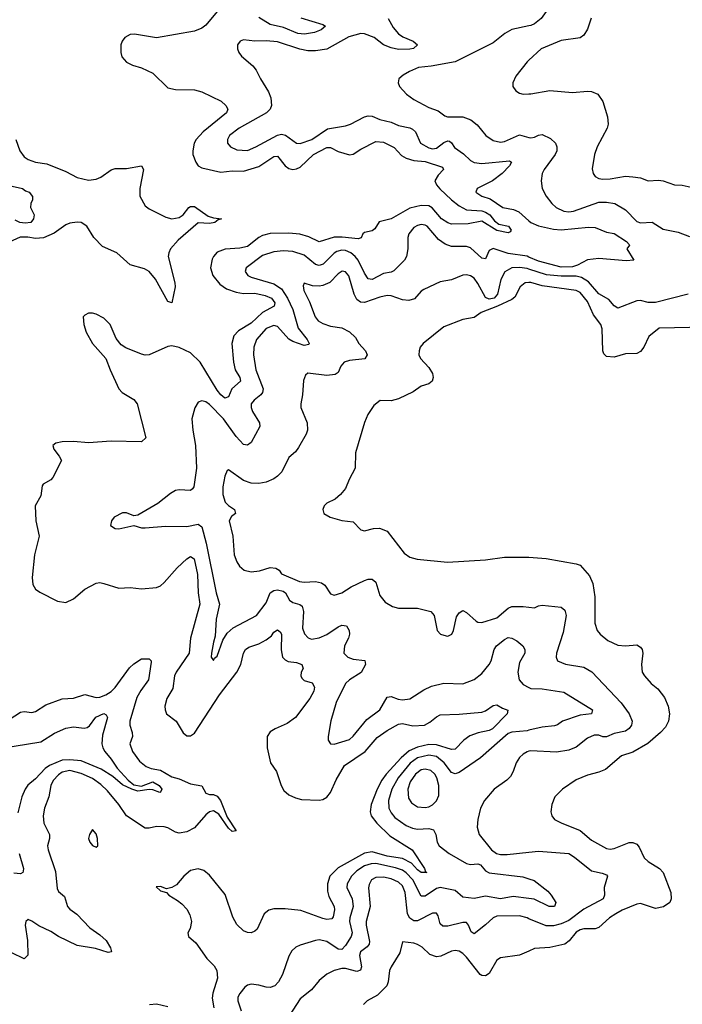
# Model space of a CAD drawing. Header units: inches. Extents: x 1245430 to 1420861, y 606325 to 671315.
# Tile 271 of 319: x 1397306 to 1400811, y 610552 to 615763. Entities that reach past the tile are written whole.
import ezdxf

# ---------------------------------------------------------------- set-up
doc = ezdxf.new("R2010")
doc.units = ezdxf.units.IN
doc.header["$MEASUREMENT"] = 0
doc.layers.add('B3691', color=7, linetype='Continuous')
doc.layers.add('B4601', color=7, linetype='Continuous')

msp = doc.modelspace()

# ---------------------------------------------------------------- linework, layer by layer
at = {"layer": 'B3691', "color": 5}
for points, elevation in [([(1398350, 615806), (1398290, 615733.7), (1398270, 615719.3), (1398230, 615703.1), (1398030, 615667.2), (1397913, 615687), (1397890, 615684.5), (1397862, 615670), (1397847.2, 615650), (1397841.1, 615630), (1397841.1, 615590), (1397846.4, 615566.4), (1397870, 615538), (1397902.6, 615522.6), (1397950, 615508.5), (1398010, 615479.6), (1398090, 615403.1), (1398130, 615393.4), (1398230, 615391.5), (1398270, 615380.8), (1398372.1, 615332.1), (1398397, 615310), (1398407.2, 615290), (1398399.6, 615270), (1398276.1, 615170), (1398239.8, 615130), (1398228.1, 615110), (1398220.8, 615070), (1398222.1, 615050), (1398236.6, 615010), (1398250, 614990.2), (1398270, 614979.8), (1398370, 614956.9), (1398430, 614963.8), (1398490, 614962.2), (1398570, 614986.7), (1398650, 615039.8), (1398670, 615040.9), (1398710, 614989.4), (1398730, 614975.1), (1398750.8, 614970.8), (1398770, 614973.3), (1398790, 614982.9), (1398860.7, 615050), (1398930, 615087.2), (1398950, 615087.8), (1398990, 615066.5), (1399050, 615047.8), (1399070, 615052.1), (1399110, 615078.4), (1399190, 615118.2), (1399230, 615115.9), (1399286.1, 615086.1), (1399325.4, 615045.4), (1399350, 615030.7), (1399390, 615018.4), (1399450, 615012.9), (1399542, 614982), (1399547, 614970), (1399518.9, 614941.1), (1399502.4, 614910), (1399510.1, 614890), (1399528, 614868), (1399589.4, 614809.4), (1399630, 614777.8), (1399670, 614757.8), (1399750, 614751.3), (1399770, 614745.4), (1399792.6, 614730), (1399817.9, 614697.9), (1399840.5, 614680.5), (1399890.8, 614670.8), (1399905.5, 614650), (1399899.9, 614640.1), (1399890, 614634.5), (1399830, 614647.7), (1399750, 614697.1), (1399677.8, 614682.2), (1399590, 614681.8), (1399570, 614687.9), (1399537.1, 614710), (1399488.1, 614768.1), (1399470, 614778.2), (1399430, 614780.5), (1399370, 614766.1), (1399270, 614708.6), (1399206.8, 614693.2), (1399184, 614656), (1399170, 614646.2), (1399130, 614637.4), (1399121.3, 614630), (1399111.4, 614608.6), (1399096.8, 614603.2), (1399012.1, 614612.1), (1398970, 614611.6), (1398890, 614587.2), (1398834.7, 614614.7), (1398788.3, 614628.3), (1398730, 614634.1), (1398630, 614631.9), (1398590, 614620.9), (1398570, 614610.4), (1398510, 614562.2), (1398470, 614553.6), (1398391.8, 614548.2), (1398350, 614532.5), (1398330, 614510.8), (1398323.7, 614496.3), (1398315.7, 614450), (1398326.7, 614410), (1398364.2, 614364.2), (1398399.7, 614339.7), (1398450, 614321), (1398490, 614314.4), (1398550, 614316.7), (1398603.9, 614303.9), (1398637, 614290), (1398654.6, 614265.4), (1398652.5, 614247.5), (1398590, 614214.2), (1398530, 614157.3), (1398463.2, 614116.8), (1398438.3, 614090), (1398428.6, 614050), (1398435.9, 613950), (1398446.3, 613910), (1398469.5, 613870), (1398473.1, 613850), (1398428.2, 613810), (1398410, 613767.3), (1398390, 613760.7), (1398370, 613777), (1398350, 613802.7), (1398261.1, 613950), (1398210, 613999.9), (1398150, 614029), (1398110, 614037.6), (1398090, 614033.7), (1397990.2, 613989.8), (1397970, 613988.4), (1397950, 613993.7), (1397867.4, 614027.4), (1397842.2, 614042.2), (1397815.8, 614075.8), (1397783.6, 614150), (1397750, 614183.6), (1397710, 614205.6), (1397690, 614209.6), (1397670, 614209.5), (1397650, 614199.3), (1397642, 614190), (1397644.4, 614150), (1397657.1, 614110), (1397690.5, 614050), (1397762, 613970), (1397783.8, 613910), (1397830.6, 613810), (1397847.7, 613790), (1397910, 613753.4), (1397926.4, 613730), (1397972, 613550), (1397950, 613529.7), (1397790, 613533.1), (1397670, 613523.1), (1397590, 613531.1), (1397530.4, 613529.6), (1397497.5, 613522.5), (1397481, 613510), (1397485.5, 613490), (1397513.9, 613453.9), (1397526, 613430), (1397480.6, 613339.4), (1397470, 613327.3), (1397430, 613305.1), (1397424.1, 613295.9), (1397416.9, 613243.1), (1397387.2, 613190), (1397391.1, 613110), (1397409, 613030), (1397383.2, 612930), (1397371.6, 612810), (1397374.3, 612774.3), (1397388.9, 612748.9), (1397412.5, 612732.5), (1397504.7, 612684.7), (1397550, 612678.9), (1397590, 612698), (1397650.7, 612749.3), (1397710, 612780.9), (1397730, 612783.6), (1397750, 612779.6), (1397830, 612754.9), (1397890, 612758.3), (1397950.3, 612750.2), (1398030, 612757.6), (1398050, 612766.5), (1398070, 612783.6), (1398138.5, 612861.5), (1398190, 612909.4), (1398210, 612922.2), (1398228.8, 612908.8), (1398246.2, 612826.2), (1398250.1, 612730), (1398259, 612670), (1398209.2, 612490), (1398202.8, 612410), (1398133.9, 612310), (1398125.1, 612290), (1398116.1, 612223.9), (1398083.9, 612170), (1398074, 612130), (1398075.1, 612110), (1398082.5, 612090), (1398132.8, 612050), (1398170, 611988.7), (1398190, 611973.1), (1398210, 611973.1), (1398230, 611987.2), (1398362.8, 612190), (1398454, 612310), (1398475.3, 612350), (1398489.9, 612410), (1398500.6, 612430), (1398517.3, 612442.7), (1398570, 612460.5), (1398610, 612480.5), (1398637.2, 612502.8), (1398650, 612522.3), (1398670, 612534.4), (1398683.8, 612523.8), (1398690.6, 612510.6), (1398688.2, 612428.2), (1398695.3, 612390), (1398710, 612374.2), (1398726.5, 612366.5), (1398770, 612360.8), (1398798.4, 612350), (1398805.3, 612330), (1398793.8, 612310), (1398792.8, 612290), (1398798.6, 612278.6), (1398810, 612266), (1398853.1, 612253.1), (1398865.3, 612230), (1398861.1, 612210), (1398840.2, 612170), (1398765.4, 612070), (1398721.4, 612038.6), (1398656.5, 612010), (1398630, 611993.3), (1398614.7, 611970), (1398614.2, 611910), (1398633.2, 611830), (1398664, 611784), (1398689.5, 611709.5), (1398703.7, 611683.7), (1398730, 611660.2), (1398764.6, 611644.6), (1398796, 611636), (1398890, 611632.8), (1398910, 611636), (1398930, 611648.6), (1398950, 611672.7), (1398980.2, 611739.8), (1399023.6, 611816.4), (1399133.3, 611890), (1399195.9, 611964.1), (1399250, 612001.6), (1399310, 612033.6), (1399330, 612038.2), (1399385.6, 612025.6), (1399446.6, 612030), (1399475.6, 612044.4), (1399510, 612073.7), (1399530, 612083.8), (1399630, 612087.3), (1399750, 612098.5), (1399770, 612104.4), (1399810, 612133.6), (1399830, 612137.4), (1399859.2, 612119.2), (1399888, 612108), (1399885.3, 612090), (1399806.1, 612010), (1399790, 612000.9), (1399730.8, 611989.2), (1399687.1, 611972.9), (1399655.8, 611950), (1399610, 611902.2), (1399590, 611900.2), (1399510, 611925.2), (1399470, 611926.7), (1399410, 611913.3), (1399366.7, 611893.3), (1399323.1, 611856.9), (1399244.1, 611770), (1399221.6, 611738.4), (1399196.1, 611690), (1399164.6, 611610), (1399160.1, 611570), (1399164.4, 611550), (1399194.7, 611510), (1399264.1, 611444.1), (1399382, 611370), (1399446.5, 611270), (1399453.1, 611253.1), (1399458.8, 611250), (1399430, 611248.7), (1399410, 611263.2), (1399377.9, 611297.9), (1399330, 611323.4), (1399250, 611336.6), (1399170, 611358.9), (1399130, 611352.2), (1398990, 611274.1), (1398946, 611230), (1398933.9, 611190), (1398934.1, 611150), (1398941.7, 611121.7), (1398970.1, 611070.1), (1398971, 611051), (1398964.7, 611015.3), (1398956.1, 611003.9), (1398930, 611000.4), (1398910, 611005.4), (1398792.7, 611047.3), (1398710, 611057.8), (1398650, 611057.3), (1398624.2, 611050), (1398598.6, 611030), (1398561.3, 610950), (1398550, 610938), (1398530, 610929.8), (1398510, 610930.9), (1398490, 610940.4), (1398453.7, 610973.7), (1398433.7, 611013.7), (1398392, 611132), (1398310, 611234.5), (1398279.5, 611259.5), (1398250, 611269), (1398210, 611260.2), (1398173.8, 611230), (1398135.9, 611184.1), (1398110, 611169.3), (1398083.1, 611163.1), (1398050, 611176), (1398027.3, 611172.7), (1398050, 611152), (1398083, 611143), (1398094.8, 611130), (1398141, 611101), (1398163.7, 611083.7), (1398190, 611054.4), (1398205.2, 611025.2), (1398214, 610990), (1398207.9, 610952.1), (1398195.5, 610930), (1398199.1, 610910), (1398237.1, 610877.1), (1398294.9, 610794.9), (1398334.8, 610754.8), (1398348.2, 610730), (1398351.3, 610690), (1398326.8, 610610), (1398324.6, 610584.6), (1398332.7, 610532.7)], 720), ([(1399255.6, 615770), (1399281.3, 615721.3), (1399309.3, 615689.3), (1399332, 615672), (1399387.3, 615650), (1399410.5, 615630), (1399388.9, 615611.1), (1399370, 615607.3), (1399310, 615606.4), (1399270, 615613.7), (1399231.1, 615630), (1399181.7, 615670), (1399130, 615689), (1399110.3, 615690.3), (1399047.2, 615672.8), (1398930, 615608.2), (1398870, 615598), (1398830, 615598.6), (1398787, 615607), (1398670, 615646.2), (1398609.1, 615650.9), (1398550, 615649.6), (1398490, 615656.2), (1398471.3, 615650), (1398457.3, 615630), (1398457.3, 615610), (1398464.9, 615590), (1398478.8, 615570), (1398539.6, 615519.6), (1398556.7, 615496.7), (1398579.5, 615450), (1398622, 615382), (1398633.8, 615350), (1398638.6, 615310), (1398631, 615289), (1398612, 615270), (1398466.7, 615190), (1398415.9, 615150), (1398404.7, 615130), (1398405.5, 615110), (1398421.1, 615090), (1398454.6, 615074.6), (1398510, 615071.6), (1398555.1, 615090), (1398670, 615152.1), (1398690, 615157.7), (1398712.2, 615152.2), (1398770, 615110.2), (1398790, 615108.1), (1398851.7, 615130), (1398934.4, 615185.6), (1399030, 615201.2), (1399056.2, 615210), (1399130, 615248.4), (1399150, 615254.5), (1399170, 615252), (1399210, 615235), (1399270, 615221.3), (1399310, 615203), (1399370, 615191.9), (1399384.5, 615184.5), (1399399.5, 615170), (1399426.2, 615110), (1399470, 615085), (1399490, 615079.9), (1399510, 615082.6), (1399550, 615113.1), (1399570, 615123), (1399579.8, 615119.8), (1399590, 615112), (1399606.3, 615086.3), (1399654, 615054), (1399690, 615017.6), (1399710, 615007), (1399750, 615002.5), (1399896.9, 615016.9), (1399908, 615010), (1399896.9, 614990), (1399857.3, 614950), (1399807.2, 614910), (1399726.5, 614870), (1399718.9, 614850), (1399750.4, 614830), (1399794.7, 614814.7), (1399862, 614770), (1399918.4, 614758.4), (1399946.5, 614746.5), (1400000, 614699)], 740), ([(1398793.5, 615773.5), (1398910, 615738), (1398923, 615730), (1398900.4, 615710), (1398864.8, 615695.2), (1398812.7, 615687.3), (1398777.6, 615690), (1398702, 615722), (1398630, 615737.6), (1398570, 615775.2)], 720), ([(1400000, 615730.7), (1399909.1, 615710.9), (1399872.5, 615690), (1399810, 615640.7), (1399610, 615541.2), (1399483, 615517), (1399416, 615510), (1399368, 615490), (1399334, 615470), (1399310.7, 615450), (1399307.3, 615430), (1399315.5, 615410), (1399352.7, 615370), (1399390, 615340.9), (1399470, 615298.3), (1399520.3, 615280.2), (1399554.4, 615254.4), (1399569, 615249), (1399650, 615249.5), (1399692.7, 615232.7), (1399726.3, 615206.3), (1399772.2, 615150), (1399810, 615123.8), (1399850, 615115.8), (1399870, 615119), (1399950, 615154.4), (1400000, 615140.3)], 760), ([(1400000, 615549), (1399990, 615539.6), (1399930, 615463.7), (1399914, 615430), (1399914.4, 615410), (1399930, 615386.7), (1399950, 615374), (1399970, 615369.1), (1400000, 615371)], 780), ([(1397284.4, 615130), (1397306.4, 615070), (1397330, 615038), (1397350, 615022.6), (1397390, 615008.9), (1397450, 615000.3), (1397550, 614959.8), (1397610, 614927.5), (1397670, 614914.5), (1397710, 614918.5), (1397734.5, 614930), (1397790, 614968.2), (1397810, 614974.9), (1397870, 614975), (1397950.2, 614990.2), (1397960.3, 614970), (1397940.6, 614870), (1397940.5, 614830), (1397970, 614777.7), (1397990, 614762), (1398078.9, 614718.9), (1398110, 614709.5), (1398150, 614716.6), (1398170, 614731), (1398200.8, 614770), (1398210, 614775.1), (1398230, 614774.2), (1398303.5, 614723.5), (1398330, 614714.7), (1398374, 614710), (1398355.2, 614704.8), (1398338.8, 614690), (1398310, 614684.9), (1398250, 614688.8), (1398143.9, 614596.1), (1398104, 614550), (1398094, 614530), (1398091.7, 614510), (1398126.5, 614370), (1398127.9, 614350), (1398110, 614264.2), (1398090, 614272.3), (1398023.5, 614390), (1397990.2, 614430.2), (1397965.1, 614445.1), (1397890, 614466.1), (1397819.4, 614530), (1397743.3, 614563.3), (1397697.7, 614610), (1397660.5, 614670), (1397630, 614689.3), (1397610, 614692.3), (1397570, 614686.9), (1397550, 614678.1), (1397487.3, 614632.7), (1397431.3, 614608.7), (1397390, 614604.6), (1397348, 614612), (1397307.9, 614612.1), (1397250, 614585.4)], 680), ([(1397250, 614886), (1397320.7, 614870), (1397337, 614857), (1397356, 614850), (1397372.7, 614827.3), (1397374, 614810), (1397364.7, 614790), (1397362, 614770), (1397382, 614730), (1397378, 614710), (1397364.7, 614690), (1397333.8, 614686.2), (1397306, 614690), (1397282.3, 614702.3)], 660), ([(1400000, 614506.8), (1399990, 614511.3), (1399890, 614526.3), (1399810, 614551.7), (1399790, 614541.1), (1399770, 614497.4), (1399750, 614501.4), (1399690, 614556.5), (1399670, 614563.2), (1399590, 614562.9), (1399555.8, 614575.8), (1399520.8, 614600.8), (1399460.4, 614670), (1399450, 614676.5), (1399430, 614679.1), (1399410, 614674.9), (1399390, 614663.1), (1399364.8, 614630), (1399358.5, 614610), (1399359.1, 614550), (1399351.3, 614510), (1399342, 614490), (1399285.7, 614434.3), (1399270, 614427.2), (1399230, 614420.3), (1399170, 614387.6), (1399150, 614391.8), (1399130, 614421.2), (1399096.6, 614490), (1399081.1, 614510), (1399056.7, 614530), (1399030, 614541.5), (1399010, 614543.3), (1398984.1, 614535.9), (1398970, 614527.2), (1398911.1, 614468.9), (1398890, 614461.9), (1398870, 614467.7), (1398810, 614517), (1398750, 614535.8), (1398700.8, 614539.2), (1398650, 614535.4), (1398590, 614515.2), (1398503.6, 614450), (1398499, 614430), (1398511.8, 614410), (1398530, 614400.6), (1398650, 614366), (1398690, 614339.6), (1398722.3, 614290), (1398750.5, 614230), (1398778.5, 614130), (1398826.4, 614070), (1398837.8, 614050), (1398835.3, 614044.7), (1398810, 614038.7), (1398750, 614059.9), (1398730, 614072.5), (1398670, 614139.1), (1398650, 614145.2), (1398610, 614128.1), (1398557.6, 614070), (1398544.2, 614030), (1398542.5, 613990), (1398554, 613910), (1398594.3, 613810), (1398590.9, 613790), (1398581.7, 613778.3), (1398546, 613750), (1398530.2, 613730), (1398529.5, 613710), (1398536.6, 613690), (1398575, 613630), (1398575.2, 613610), (1398530, 613525.6), (1398510, 613511.3), (1398490, 613515.6), (1398450, 613556.8), (1398383.6, 613650), (1398310, 613726.1), (1398290, 613740.3), (1398270, 613746.4), (1398250, 613739.7), (1398231.6, 613708.4), (1398216.5, 613650), (1398221, 613590), (1398236.4, 613510), (1398240.4, 613390), (1398226.9, 613290), (1398220.4, 613279.6), (1398209.1, 613270.9), (1398150, 613275.6), (1398129.1, 613270.9), (1398103.8, 613256.2), (1398036.7, 613203.3), (1397930, 613141.2), (1397910, 613137.2), (1397870, 613153.2), (1397850, 613152.7), (1397804.7, 613130), (1397791, 613110), (1397786.8, 613086.8), (1397810, 613071), (1397830, 613067.7), (1397910, 613086.8), (1397950, 613074), (1397970, 613074), (1398077.2, 613082.8), (1398190, 613081.2), (1398250, 613094), (1398270, 613078.4), (1398292.8, 612992.8), (1398345.5, 612730), (1398362.5, 612670), (1398345.5, 612590), (1398340.2, 612499.8), (1398330, 612469), (1398319.5, 612410), (1398319.1, 612390), (1398330, 612371), (1398336.6, 612383.4), (1398350, 612394), (1398380.7, 612479.3), (1398403, 612517), (1398435, 612545), (1398558.2, 612610), (1398610, 612676.2), (1398631.2, 612730), (1398650, 612742.3), (1398670, 612745.5), (1398698.7, 612738.7), (1398711.9, 612730), (1398732.1, 612690), (1398750, 612677.9), (1398788.4, 612668.4), (1398799.2, 612659.2), (1398807.7, 612630), (1398802.3, 612542.3), (1398812.5, 612512.5), (1398831, 612491), (1398850, 612483.8), (1398890, 612490.8), (1398930.3, 612509.7), (1398990.3, 612550.3), (1399010, 612558.8), (1399034.3, 612554.3), (1399048.1, 612530), (1399050.2, 612510), (1399045, 612490), (1399024.3, 612450), (1399019.6, 612410), (1399041.3, 612390), (1399070, 612378.2), (1399131, 612371), (1399135.5, 612350), (1399111.9, 612308.1), (1399050, 612269), (1399029.4, 612250), (1398980.2, 612150), (1398952.1, 612052.1), (1398937, 611970), (1398938.4, 611950), (1398950.4, 611930.4), (1398970, 611928.9), (1399050, 611953.6), (1399070, 611970.2), (1399141.4, 612058.6), (1399210, 612110.2), (1399250, 612178), (1399270, 612181.8), (1399307.4, 612167.4), (1399330, 612163.7), (1399370, 612167.9), (1399443.4, 612216.6), (1399484.8, 612235.2), (1399550, 612252.3), (1399650, 612248.4), (1399710, 612270.2), (1399750, 612302.3), (1399789.9, 612350.1), (1399800.3, 612370), (1399815.3, 612430), (1399828.5, 612450), (1399870, 612483.1), (1399890, 612492.6), (1399910, 612490.2), (1399936.3, 612476.3), (1399968.2, 612450), (1399978, 612430), (1399978, 612410), (1399950, 612361.6), (1399940.6, 612310), (1399947.6, 612270), (1399970, 612243.8), (1400000, 612228.2)], 740), ([(1400000, 614443), (1399990, 614446.3), (1399950, 614452.6), (1399910, 614449.3), (1399871.6, 614428.4), (1399851.3, 614388.7), (1399832.6, 614310), (1399816.4, 614290), (1399790, 614284.3), (1399770, 614292.7), (1399730, 614367), (1399710, 614394.6), (1399690, 614408), (1399670, 614413.5), (1399650, 614411.7), (1399590, 614386.8), (1399530, 614375), (1399443.9, 614336.1), (1399430, 614326.9), (1399394, 614286), (1399363.5, 614276.5), (1399330, 614280.2), (1399270, 614302.2), (1399250, 614304.3), (1399210, 614295.3), (1399130, 614267.3), (1399109, 614269), (1399090, 614281.8), (1399074.4, 614310), (1399046.8, 614406.8), (1399030, 614428.7), (1399012.1, 614432.1), (1398990, 614418.5), (1398947.2, 614372.8), (1398910, 614357.1), (1398890, 614352.9), (1398854.9, 614354.9), (1398810, 614368.7), (1398806.1, 614353.9), (1398809.2, 614330), (1398838.2, 614270), (1398868.4, 614190), (1398884.4, 614170), (1398910, 614155.2), (1398950, 614141.7), (1399010, 614132), (1399050, 614111), (1399081.5, 614081.5), (1399100.2, 614050), (1399134.3, 614010), (1399144.2, 613990), (1399131.8, 613968.2), (1399050, 613959.5), (1399022.6, 613950), (1399004.7, 613930), (1398990, 613895.6), (1398974.7, 613885.3), (1398930, 613880.6), (1398830, 613892.3), (1398817.5, 613882.5), (1398806.3, 613853.7), (1398801.4, 613778.6), (1398792.2, 613730), (1398793.7, 613710), (1398827.1, 613630), (1398828.9, 613590), (1398822, 613570), (1398780.3, 613499.7), (1398763.9, 613476.1), (1398730, 613446), (1398692, 613370), (1398670, 613347.8), (1398650, 613333.6), (1398610, 613315.6), (1398570, 613307.8), (1398530, 613309.6), (1398490, 613323.6), (1398410, 613381.2), (1398403, 613377), (1398390, 613348), (1398380.7, 613290), (1398379.8, 613250), (1398392.8, 613210), (1398410, 613191.1), (1398441.6, 613170), (1398447.7, 613150), (1398425.6, 613134.4), (1398414, 613110), (1398433.4, 613030), (1398441, 612930), (1398453.8, 612893.8), (1398467.8, 612870), (1398492.7, 612850), (1398530, 612840.2), (1398574.4, 612845.6), (1398630, 612863), (1398661, 612861), (1398678, 612850), (1398691, 612830), (1398785.5, 612790), (1398810, 612785.9), (1398870, 612790.2), (1398902, 612782), (1398919.6, 612770), (1398950, 612724.9), (1398970, 612716.5), (1399010, 612730.2), (1399058.7, 612761.3), (1399130, 612795.4), (1399150, 612801.8), (1399170, 612801.7), (1399190, 612785.5), (1399210, 612716.3), (1399239.7, 612679.7), (1399278, 612658), (1399310, 612647.7), (1399410, 612647.7), (1399481, 612630), (1399498.8, 612610), (1399514.8, 612530), (1399531.3, 612510), (1399561.3, 612501.3), (1399570, 612500.4), (1399591.3, 612510), (1399601.3, 612530), (1399617.1, 612602.9), (1399630, 612624), (1399650, 612635.5), (1399670, 612626.4), (1399719.8, 612579.8), (1399730, 612573.8), (1399750, 612572.1), (1399830, 612596.9), (1399890, 612648.9), (1399910, 612656.6), (1399970, 612658), (1400000, 612654.1)], 760), ([(1400000, 614371.7), (1399980.3, 614370), (1399952.5, 614350), (1399925.3, 614294.7), (1399910, 614282.7), (1399833.3, 614246.7), (1399746.3, 614213.7), (1399710, 614186.2), (1399650, 614176.9), (1399550, 614138.5), (1399440.5, 614050), (1399423.8, 614030), (1399418.4, 614010), (1399418, 613990), (1399426, 613970), (1399470, 613921.6), (1399488.7, 613890), (1399493.1, 613870), (1399487.7, 613850), (1399470, 613836.2), (1399430, 613824.2), (1399386.4, 613793.6), (1399310, 613756.4), (1399270, 613746.6), (1399212.7, 613747.3), (1399179.2, 613720.8), (1399146.5, 613673.5), (1399129, 613631), (1399081.5, 613470), (1399079.5, 613390), (1399048.2, 613330), (1399030, 613282), (1399002.8, 613250), (1398974, 613226), (1398930, 613204.5), (1398917.1, 613190), (1398908.8, 613170), (1398914.9, 613150), (1398947.3, 613130), (1399010, 613112.4), (1399070, 613106), (1399110, 613062.8), (1399130, 613057.3), (1399178, 613070), (1399208.3, 613071.7), (1399250, 613056.5), (1399339.9, 612939.9), (1399370, 612919.3), (1399407.8, 612907.7), (1399568.5, 612891.5), (1399770, 612904.4), (1399870, 612918.2), (1399990, 612919.2), (1400000, 612918.4)], 780), ([(1397250, 612059), (1397310, 612097.3), (1397330, 612100.8), (1397370, 612096.2), (1397390, 612101.2), (1397443.1, 612136.9), (1397530, 612169.2), (1397590, 612171.3), (1397650, 612192.2), (1397710, 612175.4), (1397730, 612178), (1397760.8, 612190), (1397790, 612207.6), (1397810, 612228.4), (1397887.1, 612332.9), (1397910, 612353.8), (1397950, 612379.8), (1397990, 612380.6), (1398001.1, 612370), (1398001.8, 612361.8), (1397987.4, 612270), (1397946.6, 612213.4), (1397925.1, 612174.9), (1397887.7, 612050), (1397887.7, 612030), (1397900.8, 611990), (1397901.8, 611970), (1397887.8, 611930), (1397903, 611890), (1397938.7, 611838.7), (1397975.2, 611810), (1398000.4, 611800.4), (1398050, 611791.8), (1398110, 611755.7), (1398150, 611744.4), (1398210, 611718.2), (1398268.7, 611708.7), (1398290, 611669.4), (1398310, 611662.1), (1398330, 611661.5), (1398350, 611652.8), (1398367.6, 611630), (1398402.8, 611542.8), (1398450.4, 611470), (1398430, 611466.9), (1398410, 611484), (1398358.7, 611558.7), (1398330, 611576.5), (1398310, 611571.3), (1398290, 611553.8), (1398230, 611484.9), (1398190, 611463.9), (1398150, 611457.5), (1398130, 611462.9), (1398090, 611486.5), (1398070, 611491.3), (1398030, 611492.1), (1397990, 611483.6), (1397970, 611484.1), (1397871.4, 611550), (1397830.4, 611610), (1397770, 611682.4), (1397735.4, 611715.3), (1397690, 611746.6), (1397630, 611773.4), (1397570, 611788.6), (1397530, 611779.9), (1397510, 611766.7), (1397483.3, 611736.7), (1397470.1, 611710), (1397459.2, 611650), (1397436.4, 611590), (1397430.6, 611550), (1397434.1, 611510), (1397463.3, 611450), (1397463.3, 611430), (1397453.5, 611390), (1397455.3, 611370), (1397494.6, 611254.6), (1397504.6, 611164.6), (1397510, 611149), (1397542.7, 611122.7), (1397559, 611070), (1397570, 611054.4), (1397607.9, 611027.9), (1397677.2, 610957.2), (1397730, 610919.7), (1397762.4, 610890), (1397785.3, 610850), (1397790.6, 610830), (1397774.1, 610825.9), (1397706.3, 610846.3), (1397610, 610862.1), (1397510.7, 610910), (1397470, 610936.9), (1397406.2, 610966.2), (1397370, 610991.9), (1397350, 611000.4), (1397338.3, 610990), (1397333.7, 610970), (1397347.1, 610890), (1397348.3, 610811.7), (1397330, 610792.7), (1397264, 610824)], 680), ([(1397211.8, 611908.2), (1397418.2, 611941.8), (1397490, 611986), (1397550, 612012.9), (1397590, 612020.1), (1397646.4, 612013.6), (1397662.6, 612017.4), (1397675.1, 612024.9), (1397709, 612071), (1397751.1, 612091.1), (1397763.7, 612083.7), (1397770.3, 612070), (1397743.6, 611976.4), (1397740.6, 611930), (1397745.2, 611910), (1397755.6, 611890), (1397790.2, 611850), (1397821.9, 611801.9), (1397878.8, 611738.8), (1397910, 611713.1), (1397950, 611706.8), (1398010.1, 611730.1), (1398043.1, 611710), (1398057.1, 611690), (1398050, 611674), (1398046.4, 611673.6), (1398010, 611686.3), (1397990, 611688), (1397930, 611680.7), (1397899, 611690), (1397850, 611713.5), (1397797.5, 611757.5), (1397735.8, 611795.8), (1397630, 611840.9), (1397570, 611846.5), (1397530, 611844.1), (1397463.8, 611816.2), (1397440.5, 611799.5), (1397390, 611745.2), (1397348.8, 611711.2), (1397334.1, 611690), (1397316.1, 611650), (1397295, 611565)], 660), ([(1400000, 612002.3), (1399990, 611999.9), (1399910, 611992.8), (1399890, 611985.2), (1399742.9, 611857.1), (1399630, 611778.4), (1399610, 611771.1), (1399590, 611778.8), (1399550.6, 611830.6), (1399510, 611863.3), (1399470, 611870.8), (1399410, 611856.8), (1399371.2, 611828.8), (1399307.7, 611750), (1399273.9, 611690), (1399256.8, 611630), (1399258.3, 611590), (1399270, 611565.4), (1399290, 611541.2), (1399350, 611498.3), (1399383.7, 611483.7), (1399410, 611478.5), (1399470, 611481.6), (1399494.4, 611474.4), (1399507.7, 611450), (1399514.3, 611410), (1399525.2, 611390), (1399577.1, 611350), (1399670, 611297.1), (1399690, 611291.5), (1399730, 611294.9), (1399743.6, 611290), (1399770, 611258.9), (1399790, 611246.7), (1399967, 611227), (1400000, 611216.4)], 740), ([(1400000, 611890.8), (1399990, 611888.4), (1399970, 611876), (1399950, 611858.3), (1399931.5, 611830), (1399916.6, 611783.4), (1399902, 611758), (1399881.9, 611738.1), (1399816.5, 611690), (1399765.3, 611630), (1399744, 611590), (1399728.7, 611530), (1399725.7, 611490), (1399736.1, 611450), (1399800.9, 611370), (1399828, 611350), (1399850, 611344.7), (1399884.5, 611344.4), (1400000, 611356.3)], 760), ([(1397303.6, 611350), (1397325.5, 611270), (1397324.5, 611255.5), (1397322.8, 611250), (1397310, 611242.9), (1397274.7, 611245.3)], 660), ([(1400000, 611111.2), (1399916.9, 611123.1), (1399849.6, 611110.4), (1399770, 611123.4), (1399710, 611111.2), (1399650, 611118.2), (1399610, 611153.8), (1399530, 611169.5), (1399510, 611165), (1399450, 611123.6), (1399430, 611123.7), (1399386, 611210), (1399350, 611248.1), (1399330, 611261.3), (1399294.2, 611274.2), (1399190, 611297), (1399164.3, 611295.7), (1399130, 611283.8), (1399090, 611257.3), (1399060.9, 611230), (1399037.3, 611190), (1399037, 611170), (1399065.3, 611110), (1399070.5, 611070), (1399051.3, 611010), (1399050.9, 610990), (1399064.1, 610930), (1399058.4, 610910), (1399030, 610863.7), (1399010, 610841.3), (1398990, 610843), (1398930, 610884.9), (1398890, 610892.2), (1398870, 610889.8), (1398790, 610864.4), (1398766.7, 610853.3), (1398745.5, 610834.5), (1398730, 610807), (1398696.6, 610710), (1398674, 610670), (1398655.5, 610650), (1398630, 610641), (1398610, 610641.7), (1398570, 610653.5), (1398530, 610658.2), (1398510, 610653.5), (1398497.1, 610642.9), (1398470, 610609.4), (1398460.3, 610590), (1398459, 610570), (1398477.7, 610517.7)], 740), ([(1400000, 611004.6), (1399990, 611008.9), (1399950, 611019.9), (1399830, 611018.1), (1399810, 611009.8), (1399770, 610971.7), (1399710, 610925.3), (1399694.6, 610934.6), (1399680.8, 610970), (1399670, 610984.4), (1399650, 610984.5), (1399570, 610965.6), (1399544.8, 610964.8), (1399530, 610977.6), (1399519.6, 611019.5), (1399510, 611034.2), (1399490, 611033.6), (1399410, 610992.7), (1399390, 610993.2), (1399370, 611006.7), (1399357.8, 611030), (1399344.1, 611144.1), (1399330, 611177.9), (1399310, 611197.5), (1399270, 611216.1), (1399230, 611223.8), (1399190, 611222.5), (1399166.2, 611210), (1399153.6, 611186.4), (1399151.4, 611168.6), (1399159.9, 611070), (1399139.1, 610990), (1399138.6, 610970), (1399155.6, 610884.4), (1399154.1, 610870), (1399144.6, 610855.4), (1399109.4, 610830), (1399103.7, 610810), (1399113, 610750), (1399108.5, 610731.5), (1399090, 610726), (1399030, 610742), (1399010, 610741.5), (1398970, 610730.9), (1398930, 610710.9), (1398890, 610677.7), (1398850, 610628.4), (1398790, 610580.5), (1398730.7, 610490)], 760), ([(1400000, 610833.1), (1399950, 610810.9), (1399850, 610797.7), (1399830, 610785.1), (1399790, 610715.4), (1399770, 610703.2), (1399750, 610704.7), (1399742.2, 610710), (1399670, 610801.5), (1399650, 610821), (1399630, 610832.1), (1399610, 610836.2), (1399590, 610833.2), (1399533.3, 610806.7), (1399510, 610803.2), (1399476.1, 610816.1), (1399434.8, 610854.8), (1399410, 610868.4), (1399390, 610875.8), (1399330, 610882), (1399315.9, 610824.1), (1399270.2, 610750), (1399262.8, 610730), (1399255.4, 610670), (1399248.1, 610650), (1399199.4, 610600.6), (1399143, 610570), (1399124.2, 610550)], 780), ([(1398090, 610538.7), (1398030, 610552.7), (1397992, 610548)], 720)]:
    msp.add_lwpolyline(points, dxfattribs=dict(at, elevation=elevation))
for points, elevation in [([(1399450, 611795.7), (1399430, 611792.1), (1399399.6, 611770), (1399372.1, 611730), (1399359.4, 611690), (1399363.1, 611643.1), (1399377.9, 611617.9), (1399410, 611596.8), (1399450, 611593.3), (1399470, 611597), (1399490, 611607.2), (1399511.3, 611628.7), (1399522.4, 611657.6), (1399522.8, 611710), (1399512.6, 611750), (1399502.2, 611770), (1399479.8, 611790)], 760), ([(1397690, 611477.2), (1397674.9, 611450), (1397670.4, 611430), (1397676.4, 611410), (1397690, 611393), (1397710, 611383), (1397719.3, 611390), (1397716.9, 611430), (1397710, 611453.2)], 720)]:
    msp.add_lwpolyline(points, close=True, dxfattribs=dict(at, elevation=elevation))
at = {"layer": 'B4601', "color": 5}
for points, elevation in [([(1400000, 615875), (1400053.9, 615886.1), (1400131.3, 615910), (1400140.7, 615900.7), (1400142.3, 615890), (1400130, 615861.3), (1400064.6, 615770), (1400030, 615742.4), (1400010, 615732.9), (1400000, 615730.7)], 760), ([(1400329.1, 615770.9), (1400310, 615714), (1400290, 615680.9), (1400270, 615667.6), (1400170, 615652.6), (1400064.9, 615610), (1400000, 615549)], 780), ([(1400000, 615371), (1400010, 615371.6), (1400110, 615388.9), (1400230, 615378), (1400310, 615384.9), (1400330, 615383.1), (1400364.9, 615370), (1400390.3, 615330), (1400415.8, 615250), (1400419.6, 615210), (1400413.8, 615190), (1400361.2, 615090), (1400345.8, 615050), (1400334.7, 614974.7), (1400340.3, 614950), (1400350, 614933.4), (1400370, 614922), (1400390, 614919.5), (1400430, 614921.5), (1400510, 614934.6), (1400550, 614932.4), (1400590, 614926), (1400630.3, 614910.3), (1400685.8, 614914.2), (1400710, 614911.3), (1400770, 614890.2), (1400810, 614887.3), (1400857.2, 614877.2)], 780), ([(1400000, 615140.3), (1400010, 615137.5), (1400030, 615141.4), (1400050, 615153), (1400070, 615155), (1400114.4, 615134.4), (1400139.7, 615110), (1400147.2, 615090), (1400147.2, 615070), (1400138.6, 615050), (1400079.6, 614970), (1400070.3, 614950), (1400064.2, 614910), (1400070.4, 614870), (1400090.4, 614830), (1400120.3, 614790), (1400143.1, 614770), (1400183.8, 614750), (1400210, 614746.3), (1400235.8, 614750), (1400370, 614796.8), (1400410, 614797.9), (1400454.4, 614790), (1400510, 614756.9), (1400570, 614694.4), (1400590, 614687.6), (1400650.9, 614690.9), (1400710, 614654), (1400790, 614638), (1400850, 614616.3)], 760), ([(1400000, 614699), (1400010, 614690.1), (1400050, 614673), (1400130, 614654.6), (1400170, 614650.6), (1400315.3, 614664.7), (1400350, 614664), (1400410, 614638.6), (1400450, 614632.3), (1400515.8, 614590), (1400530, 614572.7), (1400531.6, 614570), (1400518.4, 614550), (1400554.8, 614490), (1400513.3, 614486.7), (1400370, 614499.8), (1400310, 614491.7), (1400256.3, 614463.7), (1400230, 614456.1), (1400170, 614453.1), (1400050, 614484.5), (1400000, 614506.8)], 740), ([(1400842, 614310), (1400670, 614266.4), (1400630, 614267), (1400590, 614277.5), (1400570, 614275.6), (1400470, 614236.3), (1400450, 614249.7), (1400422.8, 614282.8), (1400370, 614312.5), (1400315.3, 614375.3), (1400278.6, 614398.6), (1400250, 614405.5), (1400170, 614405.3), (1400092.6, 614412.6), (1400000, 614443)], 760), ([(1400930, 614136), (1400689.1, 614130.9), (1400633.5, 614086.5), (1400607.8, 614030), (1400590, 614007.1), (1400570, 613996.4), (1400510, 613994), (1400450, 613976.4), (1400410, 613980.5), (1400395.5, 613995.5), (1400389.8, 614009.8), (1400386.4, 614126.4), (1400379.3, 614150), (1400341.9, 614201.9), (1400310, 614271.3), (1400270, 614318.6), (1400250, 614330.4), (1400070, 614355.5), (1400010, 614372.5), (1400000, 614371.7)], 780), ([(1400000, 612918.4), (1400091.6, 612911.6), (1400250, 612883.1), (1400270, 612875.5), (1400319.4, 612819.4), (1400338.3, 612778.3), (1400348.9, 612708.9), (1400348.6, 612568.6), (1400360.3, 612530), (1400377, 612510), (1400417, 612477), (1400470, 612453.1), (1400510, 612448.5), (1400570, 612454.4), (1400590, 612442.8), (1400598, 612430), (1400601.6, 612410), (1400595.8, 612350), (1400599.3, 612310), (1400610.5, 612290), (1400646, 612250), (1400680.9, 612220.9), (1400716.1, 612176.1), (1400736.9, 612130), (1400742.8, 612090), (1400737.4, 612050), (1400722.2, 612017.8), (1400696.5, 611990), (1400627.9, 611932.1), (1400550, 611886.8), (1400490, 611866), (1400405.2, 611794.8), (1400370, 611780.3), (1400310, 611765.1), (1400250, 611739.8), (1400177, 611690), (1400137, 611650), (1400120.4, 611610), (1400115.5, 611570), (1400121.6, 611550), (1400135.5, 611530), (1400170, 611511.7), (1400270, 611472.3), (1400330, 611420.2), (1400410, 611376.1), (1400430, 611372.6), (1400450, 611375.8), (1400530, 611408.2), (1400550, 611408), (1400570, 611398.9), (1400582.8, 611382.8), (1400610, 611327.6), (1400630, 611307.9), (1400690.8, 611270.8), (1400710.3, 611250), (1400750, 611142.8), (1400751.7, 611110), (1400744.9, 611090), (1400712.3, 611067.7), (1400670, 611058.7), (1400590, 611084.5), (1400570, 611081.4), (1400493.7, 611050), (1400459, 611030), (1400426.7, 611010), (1400370, 610957.8), (1400350, 610952), (1400290, 610951.9), (1400270, 610946.2), (1400250, 610933.2), (1400213, 610887), (1400189.5, 610870.5), (1400110, 610852.3), (1400030, 610846.4), (1400000, 610833.1)], 780), ([(1400000, 612654.1), (1400029.8, 612650.2), (1400050, 612660.3), (1400070, 612663.6), (1400170, 612653.7), (1400190, 612637.3), (1400196.1, 612610), (1400180.9, 612519.1), (1400146, 612410), (1400143.1, 612390), (1400150.3, 612370.3), (1400192.9, 612352.9), (1400290, 612335.8), (1400332.2, 612312.2), (1400488, 612148), (1400529.2, 612090), (1400545.4, 612050), (1400542, 612030), (1400530, 612011.1), (1400510, 611997), (1400450, 611984.3), (1400410, 611967.4), (1400390, 611967.1), (1400370, 611975.9), (1400344.5, 611975.5), (1400310, 611959.8), (1400250, 611912.8), (1400210, 611897.5), (1400146.4, 611886.4), (1400010, 611893.1), (1400000, 611890.8)], 760), ([(1400000, 612228.2), (1400010, 612223), (1400070, 612221.9), (1400184.2, 612204.2), (1400336, 612110), (1400330.4, 612090), (1400270, 612082.7), (1400176.9, 612050), (1400150, 612030.8), (1400134.4, 612025.6), (1400070, 612019), (1400000, 612002.3)], 740), ([(1400000, 611356.3), (1400050, 611361.4), (1400210, 611350.2), (1400241.3, 611330), (1400330, 611257.8), (1400386.4, 611246.4), (1400410, 611237), (1400416, 611230), (1400396.9, 611170), (1400399, 611130), (1400392.8, 611110), (1400290, 611055.2), (1400210, 610995.8), (1400170, 610977.3), (1400130, 610967.1), (1400090, 610966.4), (1400000, 611004.6)], 760), ([(1400000, 611216.4), (1400027.6, 611207.6), (1400099.5, 611150), (1400118, 611130), (1400141.3, 611090), (1400134.8, 611070), (1400107, 611070), (1400027.3, 611107.3), (1400000, 611111.2)], 740)]:
    msp.add_lwpolyline(points, dxfattribs=dict(at, elevation=elevation))

doc.saveas('drawing.dxf')
